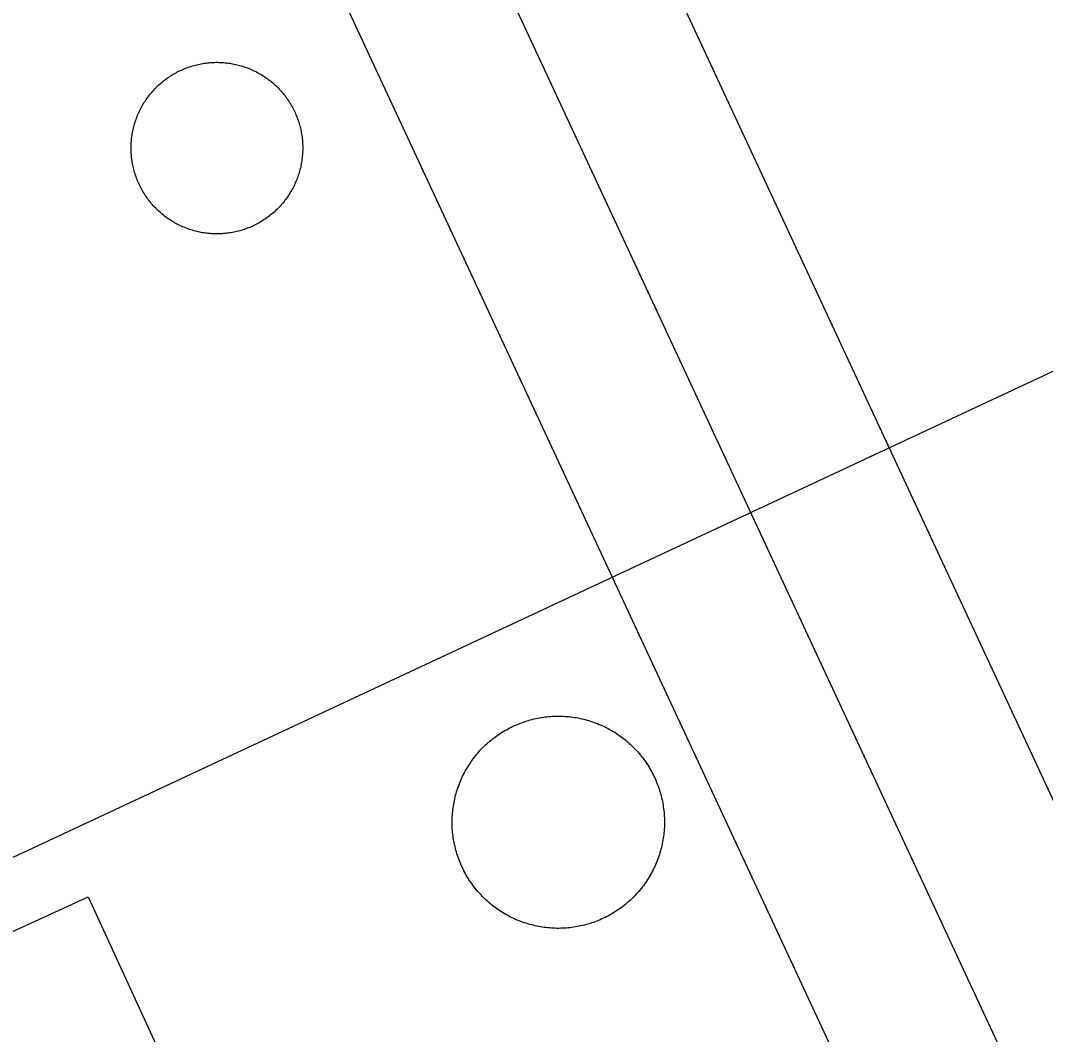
# Model space of a CAD drawing. Extents: x 3651524 to 3689615, y 505651 to 531377.
# Drawn here: x 3679002.8 to 3679103.4, y 515754.8 to 515854.3 of the extents above; entities that cross this region are included whole.
import ezdxf

# ---------------------------------------------------------------- set-up
doc = ezdxf.new("R2010")
doc.units = 0
for name, color, linetype in [('V-BLDG-OTLN', 7, 'Continuous'), ('V-DOMW-TANK', 7, 'Continuous'), ('V-ROAD-CNTR', 7, 'Continuous'), ('V-UTIL-LINE', 7, 'Continuous')]:
    doc.layers.add(name, color=color, linetype=linetype)

msp = doc.modelspace()

# ---------------------------------------------------------------- linework, layer by layer
at = {"layer": 'V-BLDG-OTLN'}
msp.add_lwpolyline([(3679009.449, 515768.346), (3679032.203, 515718.841), (3678972.792, 515691.535), (3678950.049, 515741.044)], close=True, dxfattribs=at)
at = {"layer": 'V-DOMW-TANK'}
for points in [[(3679014.064, 515839.296), (3679014.021, 515839.438), (3679013.98, 515839.579), (3679013.943, 515839.72), (3679013.908, 515839.864), (3679013.875, 515840.007), (3679013.844, 515840.15), (3679013.816, 515840.294), (3679013.793, 515840.439), (3679013.767, 515840.583), (3679013.746, 515840.73), (3679013.73, 515840.875), (3679013.713, 515841.021), (3679013.701, 515841.168), (3679013.691, 515841.314), (3679013.683, 515841.461), (3679013.678, 515841.609), (3679013.676, 515841.754), (3679013.676, 515841.902), (3679013.678, 515842.049), (3679013.685, 515842.196), (3679013.691, 515842.342), (3679013.701, 515842.489), (3679013.715, 515842.635), (3679013.73, 515842.782), (3679013.748, 515842.928), (3679013.769, 515843.073), (3679013.793, 515843.218), (3679013.818, 515843.362), (3679013.844, 515843.507), (3679013.875, 515843.651), (3679013.91, 515843.794), (3679013.945, 515843.937), (3679013.984, 515844.079), (3679014.023, 515844.22), (3679014.066, 515844.359), (3679014.113, 515844.5), (3679014.16, 515844.638), (3679014.211, 515844.777), (3679014.262, 515844.914), (3679014.317, 515845.049), (3679014.375, 515845.184), (3679014.436, 515845.32), (3679014.498, 515845.453), (3679014.561, 515845.584), (3679014.629, 515845.715), (3679014.698, 515845.846), (3679014.768, 515845.973), (3679014.842, 515846.102), (3679014.918, 515846.227), (3679014.995, 515846.352), (3679015.077, 515846.475), (3679015.159, 515846.596), (3679015.243, 515846.716), (3679015.329, 515846.835), (3679015.417, 515846.954), (3679015.507, 515847.069), (3679015.602, 515847.183), (3679015.696, 515847.296), (3679015.792, 515847.407), (3679015.89, 515847.515), (3679015.991, 515847.624), (3679016.093, 515847.728), (3679016.198, 515847.833), (3679016.302, 515847.935), (3679016.411, 515848.035), (3679016.519, 515848.134), (3679016.63, 515848.23), (3679016.742, 515848.324), (3679016.857, 515848.416), (3679016.974, 515848.506), (3679017.09, 515848.594), (3679017.209, 515848.68), (3679017.33, 515848.764), (3679017.451, 515848.848), (3679017.574, 515848.928), (3679017.697, 515849.006), (3679017.826, 515849.084), (3679017.953, 515849.153), (3679018.082, 515849.225), (3679018.211, 515849.295), (3679018.342, 515849.36), (3679018.475, 515849.426), (3679018.608, 515849.487), (3679018.743, 515849.547), (3679018.876, 515849.604), (3679019.014, 515849.659), (3679019.151, 515849.713), (3679019.288, 515849.762), (3679019.429, 515849.811), (3679019.566, 515849.856), (3679019.708, 515849.899), (3679019.849, 515849.938), (3679019.99, 515849.979), (3679020.134, 515850.012), (3679020.277, 515850.044), (3679020.421, 515850.075), (3679020.564, 515850.104), (3679020.711, 515850.128), (3679020.855, 515850.153), (3679021, 515850.173)], [(3679021, 515850.173), (3679021.145, 515850.19), (3679021.291, 515850.206), (3679021.438, 515850.218), (3679021.586, 515850.229), (3679021.731, 515850.237), (3679021.879, 515850.241), (3679022.026, 515850.243), (3679022.169, 515850.243), (3679022.319, 515850.241), (3679022.466, 515850.235), (3679022.612, 515850.229), (3679022.759, 515850.218), (3679022.907, 515850.204), (3679023.052, 515850.19), (3679023.198, 515850.171), (3679023.343, 515850.151), (3679023.488, 515850.128), (3679023.634, 515850.102), (3679023.777, 515850.075), (3679023.921, 515850.044), (3679024.064, 515850.01), (3679024.207, 515849.975), (3679024.347, 515849.936), (3679024.49, 515849.897), (3679024.631, 515849.854), (3679024.77, 515849.807), (3679024.91, 515849.76), (3679025.047, 515849.711), (3679025.182, 515849.657), (3679025.321, 515849.602), (3679025.457, 515849.545), (3679025.59, 515849.485), (3679025.723, 515849.422), (3679025.856, 515849.358), (3679025.987, 515849.293), (3679026.116, 515849.221), (3679026.245, 515849.151), (3679026.372, 515849.078), (3679026.497, 515849.002), (3679026.622, 515848.924), (3679026.745, 515848.842), (3679026.868, 515848.76), (3679026.986, 515848.676), (3679027.105, 515848.59), (3679027.224, 515848.502), (3679027.339, 515848.412), (3679027.453, 515848.318), (3679027.566, 515848.224), (3679027.677, 515848.129), (3679027.785, 515848.029), (3679027.894, 515847.929), (3679027.998, 515847.826), (3679028.103, 515847.724), (3679028.205, 515847.617), (3679028.305, 515847.511), (3679028.406, 515847.4), (3679028.5, 515847.29), (3679028.594, 515847.177), (3679028.686, 515847.062), (3679028.776, 515846.948), (3679028.864, 515846.829), (3679028.95, 515846.71), (3679029.036, 515846.591), (3679029.118, 515846.469), (3679029.198, 515846.346), (3679029.276, 515846.219), (3679029.352, 515846.094), (3679029.424, 515845.967), (3679029.495, 515845.84), (3679029.565, 515845.709), (3679029.63, 515845.578), (3679029.696, 515845.447), (3679029.757, 515845.313), (3679029.817, 515845.178), (3679029.874, 515845.043), (3679029.929, 515844.906), (3679029.983, 515844.771), (3679030.032, 515844.632), (3679030.081, 515844.492), (3679030.126, 515844.353), (3679030.169, 515844.212), (3679030.208, 515844.07), (3679030.247, 515843.929), (3679030.284, 515843.788), (3679030.314, 515843.644), (3679030.345, 515843.499), (3679030.374, 515843.356), (3679030.398, 515843.21), (3679030.423, 515843.065), (3679030.443, 515842.919), (3679030.46, 515842.774), (3679030.476, 515842.629), (3679030.488, 515842.481), (3679030.499, 515842.336), (3679030.507, 515842.188), (3679030.511, 515842.041), (3679030.513, 515841.897), (3679030.513, 515841.748), (3679030.511, 515841.6), (3679030.505, 515841.453)], [(3679030.505, 515841.453), (3679030.499, 515841.308), (3679030.488, 515841.16), (3679030.474, 515841.015), (3679030.46, 515840.867), (3679030.441, 515840.722), (3679030.421, 515840.576), (3679030.398, 515840.431), (3679030.374, 515840.288), (3679030.341, 515840.142), (3679030.314, 515839.999), (3679030.28, 515839.856), (3679030.245, 515839.714), (3679030.206, 515839.571), (3679030.167, 515839.43), (3679030.124, 515839.29), (3679030.077, 515839.149), (3679030.03, 515839.012), (3679029.979, 515838.873), (3679029.927, 515838.733), (3679029.872, 515838.6), (3679029.815, 515838.465), (3679029.753, 515838.33), (3679029.692, 515838.197), (3679029.628, 515838.066), (3679029.561, 515837.935), (3679029.491, 515837.803), (3679029.419, 515837.677), (3679029.348, 515837.55), (3679029.272, 515837.425), (3679029.194, 515837.298), (3679029.112, 515837.175), (3679029.028, 515837.054), (3679028.946, 515836.933), (3679028.86, 515836.814), (3679028.772, 515836.698), (3679028.68, 515836.581), (3679028.588, 515836.466), (3679028.492, 515836.353), (3679028.397, 515836.243), (3679028.299, 515836.134), (3679028.199, 515836.028), (3679028.096, 515835.921), (3679027.992, 515835.817), (3679027.888, 515835.715), (3679027.779, 515835.616), (3679027.67, 515835.518), (3679027.56, 515835.42), (3679027.447, 515835.325), (3679027.333, 515835.233), (3679027.216, 515835.143), (3679027.099, 515835.055), (3679026.98, 515834.969), (3679026.859, 515834.885), (3679026.739, 515834.803), (3679026.616, 515834.723), (3679026.491, 515834.645), (3679026.364, 515834.57), (3679026.237, 515834.496), (3679026.106, 515834.424), (3679025.979, 515834.355), (3679025.848, 515834.289), (3679025.715, 515834.224), (3679025.581, 515834.162), (3679025.448, 515834.103), (3679025.313, 515834.045), (3679025.176, 515833.99), (3679025.039, 515833.937), (3679024.902, 515833.888), (3679024.762, 515833.841), (3679024.623, 515833.793), (3679024.482, 515833.75), (3679024.34, 515833.712), (3679024.201, 515833.673), (3679024.056, 515833.638), (3679023.912, 515833.607), (3679023.769, 515833.574), (3679023.626, 515833.548), (3679023.48, 515833.521), (3679023.333, 515833.499), (3679023.189, 515833.478), (3679023.044, 515833.46), (3679022.897, 515833.443), (3679022.751, 515833.431), (3679022.604, 515833.421), (3679022.458, 515833.415), (3679022.311, 515833.408), (3679022.163, 515833.406), (3679022.018, 515833.406), (3679021.87, 515833.408), (3679021.725, 515833.415), (3679021.574, 515833.421), (3679021.43, 515833.431), (3679021.283, 515833.445), (3679021.137, 515833.46), (3679020.992, 515833.478), (3679020.846, 515833.499), (3679020.701, 515833.521), (3679020.556, 515833.548), (3679020.41, 515833.574), (3679020.269, 515833.607)], [(3679020.269, 515833.607), (3679020.126, 515833.64), (3679019.982, 515833.675), (3679019.841, 515833.714), (3679019.7, 515833.753), (3679019.558, 515833.796), (3679019.419, 515833.843), (3679019.28, 515833.89), (3679019.143, 515833.941), (3679019.005, 515833.992), (3679018.868, 515834.047), (3679018.733, 515834.105), (3679018.6, 515834.166), (3679018.467, 515834.228), (3679018.334, 515834.293), (3679018.203, 515834.359), (3679018.073, 515834.428), (3679017.944, 515834.502), (3679017.82, 515834.572), (3679017.693, 515834.648), (3679017.568, 515834.725), (3679017.445, 515834.807), (3679017.322, 515834.889), (3679017.203, 515834.973), (3679017.084, 515835.059), (3679016.966, 515835.147), (3679016.851, 515835.237), (3679016.736, 515835.332), (3679016.624, 515835.426), (3679016.513, 515835.522), (3679016.404, 515835.62), (3679016.298, 515835.721), (3679016.191, 515835.823), (3679016.089, 515835.925), (3679015.985, 515836.032), (3679015.884, 515836.138), (3679015.786, 515836.249), (3679015.69, 515836.36), (3679015.595, 515836.472), (3679015.503, 515836.589), (3679015.413, 515836.702), (3679015.325, 515836.82), (3679015.239, 515836.939), (3679015.153, 515837.06), (3679015.071, 515837.181), (3679014.991, 515837.302), (3679014.913, 515837.429), (3679014.838, 515837.556), (3679014.764, 515837.683), (3679014.694, 515837.812), (3679014.625, 515837.941), (3679014.559, 515838.072), (3679014.494, 515838.203), (3679014.432, 515838.336), (3679014.373, 515838.471), (3679014.315, 515838.606), (3679014.26, 515838.744), (3679014.207, 515838.881), (3679014.158, 515839.018), (3679014.109, 515839.157), (3679014.064, 515839.296)], [(3679045.595, 515772.734), (3679045.543, 515772.911), (3679045.498, 515773.087), (3679045.455, 515773.263), (3679045.414, 515773.439), (3679045.377, 515773.617), (3679045.341, 515773.797), (3679045.314, 515773.976), (3679045.285, 515774.156), (3679045.261, 515774.336), (3679045.238, 515774.516), (3679045.22, 515774.696), (3679045.205, 515774.879), (3679045.191, 515775.059), (3679045.185, 515775.241), (3679045.179, 515775.421), (3679045.177, 515775.606), (3679045.177, 515775.786), (3679045.181, 515775.968), (3679045.187, 515776.148), (3679045.197, 515776.331), (3679045.212, 515776.513), (3679045.228, 515776.693), (3679045.248, 515776.873), (3679045.271, 515777.054), (3679045.296, 515777.234), (3679045.326, 515777.414), (3679045.357, 515777.592), (3679045.394, 515777.77), (3679045.433, 515777.949), (3679045.474, 515778.125), (3679045.519, 515778.301), (3679045.566, 515778.477), (3679045.617, 515778.651), (3679045.668, 515778.827), (3679045.728, 515778.997), (3679045.787, 515779.169), (3679045.851, 515779.339), (3679045.916, 515779.509), (3679045.984, 515779.677), (3679046.055, 515779.845), (3679046.131, 515780.011), (3679046.205, 515780.175), (3679046.289, 515780.339), (3679046.371, 515780.5), (3679046.457, 515780.66), (3679046.547, 515780.818), (3679046.637, 515780.976), (3679046.731, 515781.131), (3679046.829, 515781.285), (3679046.928, 515781.436), (3679047.03, 515781.588), (3679047.135, 515781.735), (3679047.243, 515781.883), (3679047.352, 515782.026), (3679047.464, 515782.17), (3679047.577, 515782.311), (3679047.696, 515782.45), (3679047.819, 515782.585), (3679047.939, 515782.72), (3679048.064, 515782.854), (3679048.189, 515782.983), (3679048.318, 515783.112), (3679048.451, 515783.237), (3679048.585, 515783.361), (3679048.72, 515783.482), (3679048.857, 515783.601), (3679048.996, 515783.718), (3679049.138, 515783.83), (3679049.283, 515783.943), (3679049.428, 515784.052), (3679049.578, 515784.158), (3679049.727, 515784.261), (3679049.873, 515784.363), (3679050.028, 515784.463), (3679050.182, 515784.555), (3679050.34, 515784.65), (3679050.497, 515784.74), (3679050.655, 515784.828), (3679050.817, 515784.912), (3679050.977, 515784.994), (3679051.143, 515785.074), (3679051.308, 515785.149), (3679051.474, 515785.221), (3679051.642, 515785.293), (3679051.81, 515785.36), (3679051.98, 515785.424), (3679052.152, 515785.485), (3679052.324, 515785.545), (3679052.496, 515785.6), (3679052.67, 515785.655), (3679052.844, 515785.702), (3679053.021, 515785.747), (3679053.197, 515785.792), (3679053.375, 515785.831), (3679053.553, 515785.868), (3679053.731, 515785.903), (3679053.911, 515785.934), (3679054.09, 515785.96), (3679054.27, 515785.985), (3679054.45, 515786.008)], [(3679054.45, 515786.008), (3679054.632, 515786.026), (3679054.813, 515786.04), (3679054.995, 515786.053), (3679055.175, 515786.061), (3679055.357, 515786.067), (3679055.542, 515786.069), (3679055.718, 515786.069), (3679055.902, 515786.065), (3679056.084, 515786.059), (3679056.265, 515786.048), (3679056.447, 515786.034), (3679056.627, 515786.018), (3679056.809, 515785.999), (3679056.99, 515785.975), (3679057.168, 515785.95), (3679057.348, 515785.919), (3679057.526, 515785.889), (3679057.704, 515785.852), (3679057.883, 515785.815), (3679058.061, 515785.772), (3679058.237, 515785.729), (3679058.411, 515785.68), (3679058.585, 515785.629), (3679058.759, 515785.575), (3679058.931, 515785.518), (3679059.103, 515785.459), (3679059.275, 515785.395), (3679059.443, 515785.33), (3679059.611, 515785.262), (3679059.779, 515785.19), (3679059.945, 515785.115), (3679060.109, 515785.039), (3679060.273, 515784.957), (3679060.434, 515784.875), (3679060.594, 515784.791), (3679060.752, 515784.699), (3679060.909, 515784.609), (3679061.065, 515784.515), (3679061.219, 515784.416), (3679061.37, 515784.318), (3679061.522, 515784.216), (3679061.669, 515784.111), (3679061.817, 515784.003), (3679061.96, 515783.896), (3679062.103, 515783.781), (3679062.245, 515783.667), (3679062.384, 515783.548), (3679062.517, 515783.429), (3679062.654, 515783.306), (3679062.785, 515783.181), (3679062.917, 515783.054), (3679063.046, 515782.925), (3679063.17, 515782.794), (3679063.295, 515782.661), (3679063.416, 515782.526), (3679063.535, 515782.389), (3679063.65, 515782.249), (3679063.764, 515782.104), (3679063.875, 515781.963), (3679063.986, 515781.817), (3679064.09, 515781.67), (3679064.194, 515781.52), (3679064.295, 515781.369), (3679064.393, 515781.217), (3679064.489, 515781.064), (3679064.584, 515780.906), (3679064.674, 515780.748), (3679064.76, 515780.589), (3679064.846, 515780.429), (3679064.928, 515780.265), (3679065.005, 515780.103), (3679065.081, 515779.937), (3679065.155, 515779.771), (3679065.227, 515779.603), (3679065.294, 515779.433), (3679065.358, 515779.265), (3679065.419, 515779.096), (3679065.479, 515778.921), (3679065.534, 515778.747), (3679065.585, 515778.573), (3679065.636, 515778.399), (3679065.681, 515778.223), (3679065.724, 515778.047), (3679065.765, 515777.869), (3679065.802, 515777.691), (3679065.837, 515777.514), (3679065.868, 515777.332), (3679065.894, 515777.154), (3679065.917, 515776.974), (3679065.941, 515776.794), (3679065.96, 515776.613), (3679065.974, 515776.431), (3679065.986, 515776.251), (3679065.995, 515776.069), (3679066.001, 515775.886), (3679066.003, 515775.706), (3679066.003, 515775.524), (3679065.999, 515775.342), (3679065.993, 515775.159), (3679065.982, 515774.977)], [(3679065.982, 515774.977), (3679065.968, 515774.797), (3679065.952, 515774.617), (3679065.931, 515774.436), (3679065.909, 515774.256), (3679065.884, 515774.076), (3679065.853, 515773.896), (3679065.823, 515773.717), (3679065.786, 515773.539), (3679065.749, 515773.361), (3679065.706, 515773.185), (3679065.661, 515773.009), (3679065.614, 515772.833), (3679065.563, 515772.659), (3679065.509, 515772.485), (3679065.452, 515772.313), (3679065.393, 515772.141), (3679065.331, 515771.971), (3679065.264, 515771.801), (3679065.196, 515771.633), (3679065.124, 515771.465), (3679065.048, 515771.299), (3679064.973, 515771.135), (3679064.891, 515770.971), (3679064.809, 515770.809), (3679064.723, 515770.65), (3679064.635, 515770.492), (3679064.543, 515770.334), (3679064.448, 515770.179), (3679064.352, 515770.025), (3679064.252, 515769.873), (3679064.149, 515769.722), (3679064.045, 515769.574), (3679063.936, 515769.427), (3679063.828, 515769.281), (3679063.715, 515769.14), (3679063.601, 515768.999), (3679063.482, 515768.86), (3679063.363, 515768.722), (3679063.24, 515768.589), (3679063.117, 515768.456), (3679062.99, 515768.325), (3679062.861, 515768.198), (3679062.73, 515768.073), (3679062.595, 515767.948), (3679062.458, 515767.827), (3679062.323, 515767.709), (3679062.183, 515767.592), (3679062.04, 515767.479), (3679061.899, 515767.367), (3679061.751, 515767.258), (3679061.604, 515767.152), (3679061.456, 515767.049), (3679061.305, 515766.947), (3679061.151, 515766.848), (3679061, 515766.754), (3679060.84, 515766.66), (3679060.682, 515766.568), (3679060.524, 515766.482), (3679060.363, 515766.398), (3679060.201, 515766.316), (3679060.037, 515766.236), (3679059.871, 515766.16), (3679059.705, 515766.087), (3679059.535, 515766.017), (3679059.369, 515765.949), (3679059.199, 515765.886), (3679059.031, 515765.822), (3679058.855, 515765.765), (3679058.683, 515765.71), (3679058.509, 515765.657), (3679058.335, 515765.607), (3679058.159, 515765.562), (3679057.983, 515765.517), (3679057.805, 515765.478), (3679057.627, 515765.441), (3679057.45, 515765.405), (3679057.268, 515765.378), (3679057.09, 515765.345), (3679056.91, 515765.323), (3679056.729, 515765.302), (3679056.547, 515765.284), (3679056.367, 515765.269), (3679056.187, 515765.255), (3679056.005, 515765.247), (3679055.822, 515765.243), (3679055.64, 515765.239), (3679055.46, 515765.241), (3679055.277, 515765.245), (3679055.095, 515765.251), (3679054.913, 515765.261), (3679054.733, 515765.276), (3679054.552, 515765.292), (3679054.372, 515765.31), (3679054.192, 515765.335), (3679054.012, 515765.36), (3679053.832, 515765.388), (3679053.653, 515765.421), (3679053.475, 515765.456), (3679053.297, 515765.497), (3679053.121, 515765.538)], [(3679053.121, 515765.538), (3679052.945, 515765.581), (3679052.769, 515765.63), (3679052.595, 515765.679), (3679052.421, 515765.732), (3679052.248, 515765.792), (3679052.076, 515765.851), (3679051.906, 515765.915), (3679051.736, 515765.98), (3679051.569, 515766.048), (3679051.401, 515766.119), (3679051.235, 515766.195), (3679051.071, 515766.269), (3679050.907, 515766.353), (3679050.745, 515766.435), (3679050.585, 515766.521), (3679050.428, 515766.609), (3679050.27, 515766.701), (3679050.114, 515766.795), (3679049.961, 515766.891), (3679049.809, 515766.992), (3679049.658, 515767.094), (3679049.51, 515767.199), (3679049.363, 515767.307), (3679049.217, 515767.416), (3679049.076, 515767.528), (3679048.935, 515767.641), (3679048.796, 515767.76), (3679048.66, 515767.883), (3679048.525, 515768.004), (3679048.392, 515768.128), (3679048.263, 515768.255), (3679048.134, 515768.384), (3679048.009, 515768.516), (3679047.884, 515768.649), (3679047.763, 515768.784), (3679047.645, 515768.921), (3679047.53, 515769.06), (3679047.415, 515769.204), (3679047.305, 515769.347), (3679047.194, 515769.492), (3679047.09, 515769.642), (3679046.985, 515769.791), (3679046.885, 515769.937), (3679046.786, 515770.093), (3679046.69, 515770.248), (3679046.596, 515770.404), (3679046.504, 515770.561), (3679046.42, 515770.721), (3679046.334, 515770.881), (3679046.252, 515771.041), (3679046.174, 515771.207), (3679046.096, 515771.373), (3679046.025, 515771.538), (3679045.953, 515771.706), (3679045.885, 515771.874), (3679045.822, 515772.044), (3679045.758, 515772.216), (3679045.701, 515772.388), (3679045.646, 515772.56), (3679045.595, 515772.734)]]:
    msp.add_lwpolyline(points, dxfattribs=at)
at = {"layer": 'V-ROAD-CNTR'}
for points in [[(3678910.631, 516158.06), (3679286.154, 515351.162)], [(3678966.755, 516073.015), (3679147.773, 515684.058)], [(3678939.133, 516061.268), (3679120.52, 515671.517)]]:
    msp.add_lwpolyline(points, dxfattribs=at)
at = {"layer": 'V-UTIL-LINE'}
msp.add_line((3678967.256, 515755.933), (3679160.68, 515846.358), dxfattribs=at)

doc.saveas('drawing.dxf')
